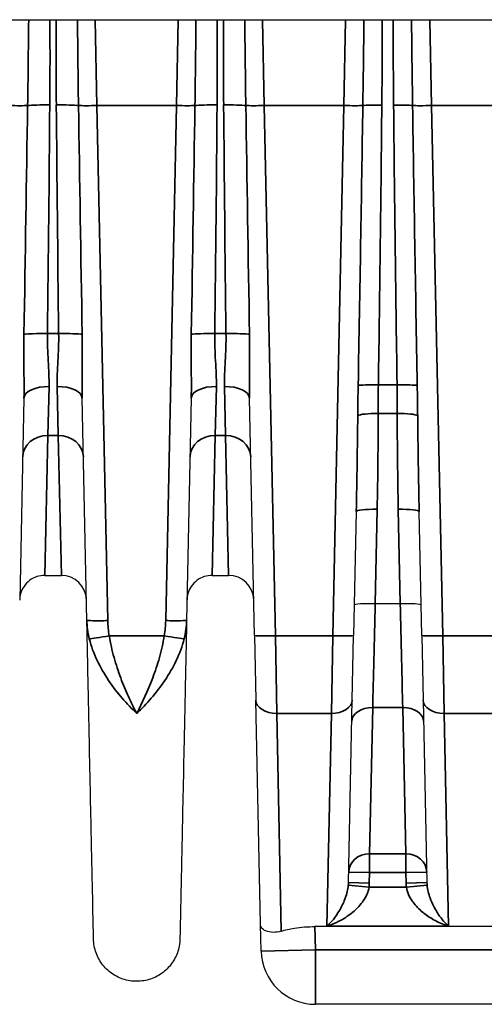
# Model space of a CAD drawing. Header units: millimetres. Extents: x 399 to 6233, y -1870 to 1602.
# Tile 397 of 656: x 4809 to 4820, y -321 to -297. Entities that reach past the tile are written whole.
import ezdxf

# ---------------------------------------------------------------- set-up
doc = ezdxf.new("R2010")
doc.units = ezdxf.units.MM
for name, color, linetype, lineweight in [('AM_5', 3, 'Continuous', 25), ('可見 (ISO)', 7, 'Continuous', 25), ('窄部可見 (ISO)', 7, 'Continuous', 35)]:
    doc.layers.add(name, color=color, linetype=linetype, lineweight=lineweight)
doc.styles.add('尺寸標註', font='romans.shx', dxfattribs={"bigfont": 'CHINESET.SHX'})
doc.dimstyles.new('CNS1$0', dxfattribs={"dimtxt": 2.5, "dimasz": 2.5, "dimexe": 1, "dimexo": 1, "dimgap": 1.5, "dimtad": 1, "dimtoh": 1, "dimdec": 1, "dimdsep": 46, "dimtxsty": '尺寸標註', "dimcen": 0, "dimclrd": 2, "dimclre": 2, "dimclrt": 1, "dimadec": 0, "dimazin": 2, "dimtp": 0.1, "dimtm": 0.1, "dimtfac": 0.71, "dimtdec": 1, "dimtmove": 0, "dimatfit": 0, "dimfxl": 0, "dimlwd": 13, "dimlwe": 13, "dimarcsym": 0})

# ---------------------------------------------------------------- blocks, each defined once
blk = doc.blocks.new('*D245')
at = {"layer": 'AM_5', "color": 2, "lineweight": 13}
for p, q in [((4818.116, -230.944), (4881.793, -230.944)), ((4880.793, -336.944), (4880.793, -233.444)), ((4827.43, -339.444), (4881.793, -339.444))]:
    blk.add_line(p, q, dxfattribs=at)
at = {"layer": 'AM_5', "color": 2, "lineweight": -2}
for points in [[(4880.377, -233.444), (4881.21, -233.444), (4880.793, -230.944)], [(4880.377, -336.944), (4881.21, -336.944), (4880.793, -339.444)]]:
    blk.add_solid(points, dxfattribs=at)
at = {"layer": 'Defpoints', "color": 0, "lineweight": -2}
for p in [(4817.116, -230.944), (4880.793, -230.944), (4826.43, -339.444)]:
    blk.add_point(p, dxfattribs=at)
at = {"layer": 'AM_5', "color": 1, "insert": (4878.043, -285.194), "char_height": 2.5, "attachment_point": 5, "rotation": 90, "style": '尺寸標註'}
blk.add_mtext('108.5', dxfattribs=at)

msp = doc.modelspace()

# ---------------------------------------------------------------- linework, layer by layer
at = {"layer": '可見 (ISO)'}
for p, q in [((4849.014, -297.244), (4744.514, -297.244)), ((4809.318, -306.289), (4809.217, -311.128)), ((4810.822, -311.607), (4810.711, -306.289)), ((4813.318, -306.289), (4813.207, -311.607)), ((4814.83, -311.969), (4814.711, -306.289)), ((4817.261, -309.004), (4817.199, -311.969)), ((4818.83, -311.969), (4818.767, -309.004)), ((4809.817, -310.531), (4810.212, -310.531)), ((4813.817, -310.531), (4814.212, -310.531)), ((4817.714, -311.201), (4817.715, -311.201)), ((4817.715, -311.201), (4818.314, -311.201)), ((4818.314, -311.201), (4818.315, -311.201)), ((4814.83, -311.969), (4814.862, -313.517)), ((4817.167, -313.517), (4817.199, -311.969)), ((4818.83, -311.969), (4818.862, -313.517)), ((4814.974, -318.881), (4814.862, -313.517)), ((4817.075, -317.883), (4817.167, -313.517)), ((4818.862, -313.517), (4818.953, -317.883)), ((4816.917, -318.444), (4816.917, -318.444)), ((4817.332, -318.444), (4817.332, -318.444)), ((4818.697, -318.444), (4818.697, -318.444)), ((4819.111, -318.444), (4819.111, -318.444)), ((4814.988, -319.521), (4814.974, -318.881)), ((4827.753, -318.934), (4816.276, -318.934)), ((4827.741, -320.794), (4816.287, -320.794))]:
    msp.add_line(p, q, dxfattribs=at)
for centre, radius, start, end in [((4810.212, -311.131), 0.6, 1.2, 90), ((4814.212, -311.131), 0.6, 1.2, 90), ((4816.287, -319.494), 1.3, 181.2, 270)]:
    msp.add_arc(centre, radius, start, end, dxfattribs=at)
for points, knots in [([(4809.817, -310.531), (4809.752, -310.531), (4809.687, -310.541), (4809.564, -310.583), (4809.505, -310.614), (4809.402, -310.693), (4809.356, -310.741), (4809.283, -310.849), (4809.255, -310.91), (4809.232, -310.996), (4809.227, -311.02), (4809.22, -311.069), (4809.218, -311.093), (4809.217, -311.118)], [0, 0, 0, 0, 0.01938058, 0.01938058, 0.03888823, 0.03888823, 0.05839129, 0.05839129, 0.07789451, 0.07789451, 0.08520881, 0.08520881, 0.09263584, 0.09263584, 0.09263584, 0.09263584]), ([(4813.817, -310.531), (4813.752, -310.531), (4813.687, -310.541), (4813.564, -310.583), (4813.505, -310.614), (4813.402, -310.693), (4813.356, -310.741), (4813.283, -310.849), (4813.255, -310.91), (4813.232, -310.996), (4813.227, -311.02), (4813.22, -311.069), (4813.218, -311.093), (4813.217, -311.118)], [0, 0, 0, 0, 0.01938058, 0.01938058, 0.03888823, 0.03888823, 0.05839129, 0.05839129, 0.07789451, 0.07789451, 0.08520881, 0.08520881, 0.09263584, 0.09263584, 0.09263584, 0.09263584]), ([(4817.215, -311.232), (4817.215, -311.221), (4817.269, -311.212), (4817.361, -311.206), (4817.453, -311.2), (4817.582, -311.199), (4817.714, -311.201)], [-0.0000151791, -0.0000151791, -0.0000151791, -0.0000151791, 0.0003786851, 0.0003786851, 0.0003786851, 0.0007725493, 0.0007725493, 0.0007725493, 0.0007725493]), ([(4818.315, -311.201), (4818.447, -311.199), (4818.575, -311.2), (4818.667, -311.206), (4818.76, -311.212), (4818.814, -311.221), (4818.814, -311.232)], [0, 0, 0, 0, 0.0003900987, 0.0003900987, 0.0003900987, 0.0007801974, 0.0007801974, 0.0007801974, 0.0007801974]), ([(4810.982, -319.233), (4810.982, -319.233), (4810.978, -319.061), (4810.971, -318.719), (4810.965, -318.449), (4810.958, -318.08), (4810.948, -317.614), (4810.945, -317.488), (4810.942, -317.356), (4810.939, -317.217), (4810.933, -316.888), (4810.925, -316.52), (4810.916, -316.12), (4810.908, -315.72), (4810.899, -315.287), (4810.889, -314.819), (4810.879, -314.351), (4810.869, -313.847), (4810.858, -313.311), (4810.856, -313.236), (4810.854, -313.16), (4810.853, -313.084), (4810.843, -312.619), (4810.833, -312.123), (4810.822, -311.607)], [0.5000079, 0.5000079, 0.5000079, 0.5000079, 0.6183182, 0.6183182, 0.6183182, 0.7115983, 0.7115983, 0.7115983, 0.7366339, 0.7366339, 0.7366339, 0.7957918, 0.7957918, 0.7957918, 0.8549496, 0.8549496, 0.8549496, 0.9141075, 0.9141075, 0.9141075, 0.9224155, 0.9224155, 0.9224155, 0.9732653, 0.9732653, 0.9732653, 0.9732653]), ([(4813.207, -311.607), (4813.196, -312.123), (4813.186, -312.619), (4813.176, -313.084), (4813.174, -313.16), (4813.173, -313.236), (4813.171, -313.311), (4813.16, -313.847), (4813.149, -314.351), (4813.14, -314.819), (4813.13, -315.286), (4813.121, -315.72), (4813.112, -316.12), (4813.104, -316.52), (4813.096, -316.888), (4813.089, -317.217), (4813.086, -317.356), (4813.084, -317.489), (4813.081, -317.614), (4813.077, -317.784), (4813.074, -317.942), (4813.071, -318.086), (4813.066, -318.336), (4813.061, -318.548), (4813.058, -318.719), (4813.051, -319.061), (4813.047, -319.233), (4813.047, -319.233)], [0.0267397, 0.0267397, 0.0267397, 0.0267397, 0.0775919, 0.0775919, 0.0775919, 0.0858976, 0.0858976, 0.0858976, 0.1450554, 0.1450554, 0.1450554, 0.2042133, 0.2042133, 0.2042133, 0.2633711, 0.2633711, 0.2633711, 0.2884173, 0.2884173, 0.2884173, 0.322529, 0.322529, 0.322529, 0.3816868, 0.3816868, 0.3816868, 0.5, 0.5, 0.5, 0.5]), ([(4815.468, -319.043), (4815.399, -319.064), (4815.334, -319.073), (4815.207, -319.072), (4815.148, -319.059), (4815.06, -319.021), (4815.028, -318.996), (4814.986, -318.942), (4814.975, -318.913), (4814.974, -318.882), (4814.974, -318.881), (4814.974, -318.881)], [0.0000025, 0.0000025, 0.0000025, 0.0000025, 0.0273791, 0.0273791, 0.0597, 0.0597, 0.089653, 0.089653, 0.1184213, 0.1184213, 0.1189519, 0.1189519, 0.1189519, 0.1189519]), ([(4815.468, -319.043), (4815.561, -319.015), (4815.668, -318.991), (4815.94, -318.947), (4816.113, -318.934), (4816.276, -318.934)], [-0.08433896, -0.08433896, -0.08433896, -0.08433896, -0.048819, -0.048819, 0, 0, 0, 0]), ([(4813.047, -319.233), (4813.045, -319.344), (4813.024, -319.456), (4812.949, -319.666), (4812.893, -319.766), (4812.753, -319.941), (4812.668, -320.018), (4812.48, -320.14), (4812.375, -320.186), (4812.158, -320.24), (4812.043, -320.25), (4811.82, -320.232), (4811.709, -320.204), (4811.503, -320.115), (4811.406, -320.053), (4811.24, -319.904), (4811.168, -319.814), (4811.059, -319.619), (4811.02, -319.511), (4810.989, -319.345), (4810.983, -319.289), (4810.982, -319.233)], [0, 0, 0, 0, 0.0333169, 0.0333169, 0.0669021, 0.0669021, 0.1004776, 0.1004776, 0.1340534, 0.1340534, 0.1676292, 0.1676292, 0.201205, 0.201205, 0.2347808, 0.2347808, 0.2683566, 0.2683566, 0.3019325, 0.3019325, 0.3188115, 0.3188115, 0.3188115, 0.3188115])]:
    msp.add_open_spline(points, degree=3, knots=knots, dxfattribs=at)
at = {"layer": '窄部可見 (ISO)'}
for p, q in [((4811.064, -299.291), (4811.021, -297.244)), ((4813.008, -297.244), (4812.965, -299.291)), ((4815.064, -299.291), (4815.021, -297.244)), ((4817.008, -297.244), (4816.965, -299.291)), ((4819.064, -299.291), (4819.021, -297.244)), ((4812.965, -299.291), (4811.064, -299.291)), ((4811.064, -299.291), (4811.322, -311.613)), ((4812.707, -311.613), (4812.965, -299.291)), ((4816.965, -299.291), (4815.064, -299.291)), ((4815.064, -299.291), (4815.329, -311.976)), ((4816.699, -311.976), (4816.965, -299.291)), ((4820.965, -299.291), (4819.064, -299.291)), ((4819.064, -299.291), (4819.329, -311.976)), ((4809.88, -304.746), (4810.148, -304.746)), ((4813.88, -304.746), (4814.148, -304.746)), ((4809.889, -307.183), (4809.918, -306.013)), ((4810.111, -306.013), (4810.14, -307.183)), ((4813.889, -307.183), (4813.918, -306.013)), ((4814.111, -306.013), (4814.14, -307.183)), ((4817.791, -305.973), (4818.238, -305.973)), ((4818.243, -306.656), (4817.786, -306.656)), ((4809.889, -307.183), (4809.817, -310.531)), ((4810.14, -307.183), (4809.889, -307.183)), ((4810.14, -307.183), (4810.212, -310.531)), ((4813.889, -307.183), (4813.817, -310.531)), ((4814.14, -307.183), (4813.889, -307.183)), ((4814.14, -307.183), (4814.212, -310.531)), ((4817.761, -308.951), (4817.714, -311.201)), ((4818.315, -311.201), (4818.268, -308.951)), ((4811.358, -311.976), (4812.671, -311.976)), ((4815.329, -311.976), (4816.699, -311.976)), ((4815.362, -313.833), (4815.329, -311.976)), ((4816.699, -311.976), (4816.667, -313.833)), ((4819.329, -311.976), (4820.699, -311.976)), ((4819.362, -313.833), (4819.329, -311.976)), ((4817.581, -317.194), (4817.656, -313.692)), ((4817.656, -313.692), (4818.373, -313.692)), ((4818.373, -313.692), (4818.448, -317.194)), ((4816.667, -313.833), (4815.362, -313.833)), ((4815.362, -313.833), (4815.468, -319.043)), ((4816.563, -318.923), (4816.667, -313.833)), ((4819.362, -313.833), (4819.466, -318.923)), ((4820.667, -313.833), (4819.362, -313.833)), ((4817.581, -317.194), (4818.448, -317.194)), ((4817.581, -317.641), (4817.581, -317.194)), ((4818.448, -317.641), (4818.448, -317.194)), ((4817.581, -317.641), (4817.081, -317.631)), ((4817.581, -317.641), (4817.575, -317.893)), ((4818.448, -317.641), (4817.581, -317.641)), ((4818.448, -317.641), (4818.948, -317.631)), ((4818.453, -317.893), (4818.448, -317.641)), ((4817.569, -317.994), (4817.072, -317.943)), ((4817.575, -317.893), (4817.075, -317.883)), ((4817.569, -317.994), (4818.46, -317.994)), ((4818.453, -317.893), (4818.953, -317.883)), ((4818.46, -317.994), (4818.957, -317.943)), ((4816.276, -318.934), (4816.287, -319.494)), ((4819.466, -318.923), (4816.563, -318.923)), ((4816.287, -319.494), (4814.988, -319.521)), ((4816.287, -319.494), (4827.741, -319.494)), ((4816.287, -320.794), (4816.287, -319.494))]:
    msp.add_line(p, q, dxfattribs=at)
for centre, start, end in [((4816.333, -317.867), 354.1153, 358.8014), ((4819.696, -317.867), 181.1986, 185.8847)]:
    msp.add_arc(centre, 1.242, start, end, dxfattribs=at)
for centre, major_axis, ratio, start_param, end_param in [((4808.965, -299.273), (-0.5, 0.01), 0.034892, 1.571527, 2.653535), ((4808.512, -320.901), (0.964, 45.999), 0.010868, 5.0711, 5.201678), ((4809.936, -299.311), (0.6, -0.005), 0.058756, 1.57128, 2.65294), ((4809.159, -312.113), (-0.533, -32.384), 0.019013, 1.800628, 1.978702), ((4810.093, -299.311), (0.6, 0.005), 0.058756, 0.488652, 1.570312), ((4810.869, -312.113), (0.533, -32.384), 0.019013, 4.304483, 4.482558), ((4811.064, -299.273), (-0.5, -0.01), 0.034892, 0.488057, 1.570065), ((4811.517, -320.901), (-0.964, 45.999), 0.010868, 1.081508, 1.212085), ((4812.965, -299.273), (-0.5, 0.01), 0.034892, 1.571527, 2.653535), ((4812.512, -320.901), (0.964, 45.999), 0.010868, 5.0711, 5.201678), ((4813.936, -299.311), (0.6, -0.005), 0.058756, 1.57128, 2.65294), ((4813.159, -312.113), (-0.533, -32.384), 0.019013, 1.800628, 1.978702), ((4814.093, -299.311), (-0.6, -0.005), 0.058756, 3.630245, 4.711905), ((4814.869, -312.113), (0.533, -32.384), 0.019013, 4.304483, 4.482558), ((4815.064, -299.273), (-0.5, -0.01), 0.034892, 0.488057, 1.570065), ((4815.517, -320.901), (-0.964, 45.999), 0.010868, 1.081508, 1.212085), ((4816.965, -299.273), (-0.5, 0.01), 0.034892, 1.571527, 2.712716), ((4816.6, -316.716), (0.877, 41.815), 0.011955, 4.972102, 5.142498), ((4817.874, -299.307), (0.5, -0.005), 0.058755, 1.571384, 2.712203), ((4817.189, -309.953), (-0.504, -29.462), 0.018287, 1.706616, 1.94191), ((4818.155, -299.307), (0.5, 0.005), 0.058755, 0.429389, 1.570209), ((4818.84, -309.953), (0.504, -29.462), 0.018287, 4.341275, 4.576569), ((4819.064, -299.273), (-0.5, -0.01), 0.034892, 0.428877, 1.570065), ((4819.429, -316.716), (-0.877, 41.815), 0.011955, 1.140688, 1.311083), ((4809.88, -304.781), (-0.6, 0.007), 0.058754, 4.713094, 5.925287), ((4810.148, -304.781), (0.6, 0.007), 0.058754, 0.357898, 1.570091), ((4813.88, -304.781), (-0.6, 0.007), 0.058754, 4.713094, 5.925287), ((4814.148, -304.781), (0.6, 0.007), 0.058754, 0.357898, 1.570091), ((4809.918, -306.302), (-0.6, 0.013), 0.481235, 4.722469, 6.283185), ((4810.111, -306.302), (0.6, 0.013), 0.481235, 0, 1.560716), ((4813.918, -306.302), (-0.6, 0.013), 0.481235, 4.722469, 6.283185), ((4814.111, -306.302), (0.6, 0.013), 0.481235, 0, 1.560716), ((4817.791, -306.002), (-0.5, 0.007), 0.058752, 4.713248, 6.024407), ((4818.238, -306.002), (0.5, 0.007), 0.058752, 0.258778, 1.569937), ((4816.761, -309.022), (0.227, 10.755), 0.04648, 4.715072, 4.930437), ((4817.786, -306.72), (-0.5, 0), 0.127071, 4.712461, 6.066166), ((4817.268, -308.378), (-0.122, -7.61), 0.06621, 1.496596, 1.800152), ((4818.761, -308.378), (0.122, -7.61), 0.06621, 4.483034, 4.786589), ((4818.243, -306.72), (0.5, 0), 0.127071, 0.217019, 1.570724), ((4819.268, -309.022), (-0.227, 10.755), 0.04648, 1.352748, 1.568114), ((4809.889, -307.706), (-0.6, 0.013), 0.871195, 4.730636, 6.283185), ((4810.14, -307.706), (0.6, 0.013), 0.871195, 0, 1.552549), ((4813.889, -307.706), (-0.6, 0.013), 0.871195, 4.730636, 6.283185), ((4814.14, -307.706), (0.6, 0.013), 0.871195, 0, 1.552549), ((4817.761, -309.014), (-0.5, 0.01), 0.127043, 4.71505, 6.283185), ((4818.268, -309.014), (0.5, 0.01), 0.127043, 0, 1.568135), ((4811.358, -311.958), (-0.492, -0.09), 0.034327, 0.235691, 1.564496), ((4812.671, -311.958), (0.492, -0.09), 0.034327, 4.718689, 6.047495), ((4815.329, -311.958), (-0.5, -0.01), 0.034892, 0, 1.570065), ((4816.699, -311.958), (0.5, -0.01), 0.034892, 4.71312, 6.283185), ((4819.329, -311.958), (-0.5, -0.01), 0.034892, 0, 1.570065), ((4815.362, -313.506), (-0.5, -0.01), 0.653986, 0, 1.557098), ((4816.667, -313.506), (0.5, -0.01), 0.653986, 4.726087, 6.283185), ((4819.362, -313.506), (-0.5, -0.01), 0.653986, 0, 1.557098), ((4817.656, -314.038), (-0.5, 0.01), 0.69138, 4.72687, 6.283185), ((4818.373, -314.038), (0.5, 0.01), 0.69138, 0, 1.556315), ((4817.581, -317.641), (-0.5, 0.01), 0.893584, 4.731105, 6.283185), ((4818.448, -317.641), (0.5, 0.01), 0.893584, 0, 1.552081), ((4816.575, -317.845), (-0.032, 0.669), 0.746873, 4.530181, 4.621215), ((4819.454, -317.845), (0.032, 0.669), 0.746873, 1.66197, 1.753004)]:
    msp.add_ellipse(centre, major_axis=major_axis, ratio=ratio, start_param=start_param, end_param=end_param, dxfattribs=at)
for points, knots in [([(4809.406, -299.291), (4809.411, -298.958), (4809.416, -298.625), (4809.42, -298.292), (4809.424, -297.942), (4809.428, -297.593), (4809.431, -297.244)], [0, 0, 0, 0, 0.001000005, 0.001000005, 0.001000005, 0.002048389, 0.002048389, 0.002048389, 0.002048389]), ([(4810.598, -297.244), (4810.601, -297.563), (4810.604, -297.882), (4810.608, -298.202), (4810.612, -298.565), (4810.617, -298.928), (4810.622, -299.291)], [0.000041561, 0.000041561, 0.000041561, 0.000041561, 0.001000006, 0.001000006, 0.001000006, 0.00208995, 0.00208995, 0.00208995, 0.00208995]), ([(4813.406, -299.291), (4813.411, -298.958), (4813.416, -298.625), (4813.42, -298.292), (4813.424, -297.942), (4813.428, -297.593), (4813.431, -297.244)], [0, 0, 0, 0, 0.001000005, 0.001000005, 0.001000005, 0.002048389, 0.002048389, 0.002048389, 0.002048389]), ([(4814.598, -297.244), (4814.601, -297.563), (4814.604, -297.882), (4814.608, -298.202), (4814.612, -298.565), (4814.617, -298.928), (4814.622, -299.291)], [0.000041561, 0.000041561, 0.000041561, 0.000041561, 0.001000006, 0.001000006, 0.001000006, 0.00208995, 0.00208995, 0.00208995, 0.00208995]), ([(4817.42, -299.29), (4817.425, -298.957), (4817.429, -298.624), (4817.434, -298.291), (4817.438, -297.942), (4817.442, -297.593), (4817.445, -297.244)], [0, 0, 0, 0, 0.001000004, 0.001000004, 0.001000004, 0.002047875, 0.002047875, 0.002047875, 0.002047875]), ([(4818.584, -297.244), (4818.587, -297.563), (4818.59, -297.882), (4818.594, -298.202), (4818.599, -298.564), (4818.604, -298.927), (4818.609, -299.29)], [0.000041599, 0.000041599, 0.000041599, 0.000041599, 0.001000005, 0.001000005, 0.001000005, 0.002089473, 0.002089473, 0.002089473, 0.002089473]), ([(4809.318, -306.289), (4809.323, -306.045), (4809.32, -305.796), (4809.317, -305.546), (4809.317, -305.541), (4809.317, -305.536), (4809.317, -305.531), (4809.315, -305.276), (4809.314, -305.02), (4809.319, -304.762)], [0, 0, 0, 0, 0.000759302, 0.000759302, 0.000759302, 0.000774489, 0.000774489, 0.000774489, 0.001548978, 0.001548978, 0.001548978, 0.001548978]), ([(4809.88, -304.746), (4809.877, -304.969), (4809.886, -305.186), (4809.909, -305.61), (4809.923, -305.818), (4809.918, -306.013)], [0, 0, 0, 0, 0.000661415, 0.000661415, 0.001322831, 0.001322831, 0.001322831, 0.001322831]), ([(4810.111, -306.013), (4810.106, -305.817), (4810.119, -305.614), (4810.142, -305.19), (4810.152, -304.968), (4810.148, -304.746)], [0, 0, 0, 0, 0.000661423, 0.000661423, 0.001322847, 0.001322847, 0.001322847, 0.001322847]), ([(4810.71, -304.762), (4810.715, -305.02), (4810.714, -305.277), (4810.711, -305.532), (4810.711, -305.538), (4810.711, -305.544), (4810.711, -305.551), (4810.709, -305.799), (4810.705, -306.046), (4810.711, -306.289)], [0, 0, 0, 0, 0.000774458, 0.000774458, 0.000774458, 0.000793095, 0.000793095, 0.000793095, 0.001548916, 0.001548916, 0.001548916, 0.001548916]), ([(4813.318, -306.289), (4813.323, -306.045), (4813.32, -305.796), (4813.317, -305.546), (4813.317, -305.541), (4813.317, -305.536), (4813.317, -305.531), (4813.315, -305.276), (4813.314, -305.02), (4813.319, -304.762)], [0, 0, 0, 0, 0.000759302, 0.000759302, 0.000759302, 0.000774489, 0.000774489, 0.000774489, 0.001548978, 0.001548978, 0.001548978, 0.001548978]), ([(4813.88, -304.746), (4813.877, -304.969), (4813.886, -305.186), (4813.909, -305.61), (4813.923, -305.818), (4813.918, -306.013)], [0, 0, 0, 0, 0.000661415, 0.000661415, 0.001322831, 0.001322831, 0.001322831, 0.001322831]), ([(4814.111, -306.013), (4814.106, -305.817), (4814.119, -305.614), (4814.142, -305.19), (4814.152, -304.968), (4814.148, -304.746)], [0, 0, 0, 0, 0.000661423, 0.000661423, 0.001322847, 0.001322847, 0.001322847, 0.001322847]), ([(4814.71, -304.762), (4814.715, -305.02), (4814.714, -305.277), (4814.711, -305.532), (4814.711, -305.538), (4814.711, -305.544), (4814.711, -305.551), (4814.709, -305.799), (4814.705, -306.046), (4814.711, -306.289)], [0, 0, 0, 0, 0.000774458, 0.000774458, 0.000774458, 0.000793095, 0.000793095, 0.000793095, 0.001548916, 0.001548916, 0.001548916, 0.001548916]), ([(4817.298, -306.706), (4817.299, -306.582), (4817.301, -306.458), (4817.302, -306.334), (4817.304, -306.218), (4817.306, -306.103), (4817.308, -305.988)], [0, 0, 0, 0, 0.0003730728, 0.0003730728, 0.0003730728, 0.0007194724, 0.0007194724, 0.0007194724, 0.0007194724]), ([(4817.791, -305.973), (4817.789, -306.083), (4817.788, -306.193), (4817.787, -306.302), (4817.787, -306.42), (4817.786, -306.538), (4817.786, -306.656)], [0, 0, 0, 0, 0.0003301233, 0.0003301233, 0.0003301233, 0.0006862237, 0.0006862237, 0.0006862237, 0.0006862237]), ([(4818.243, -306.656), (4818.242, -306.538), (4818.242, -306.42), (4818.241, -306.302), (4818.241, -306.193), (4818.239, -306.083), (4818.238, -305.973)], [0, 0, 0, 0, 0.0003560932, 0.0003560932, 0.0003560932, 0.0006862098, 0.0006862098, 0.0006862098, 0.0006862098]), ([(4818.721, -305.988), (4818.723, -306.103), (4818.725, -306.218), (4818.726, -306.334), (4818.728, -306.458), (4818.729, -306.582), (4818.731, -306.706)], [0, 0, 0, 0, 0.0003464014, 0.0003464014, 0.0003464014, 0.0007194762, 0.0007194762, 0.0007194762, 0.0007194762]), ([(4817.715, -311.201), (4817.704, -311.649), (4817.694, -312.109), (4817.683, -312.536), (4817.673, -312.968), (4817.664, -313.364), (4817.656, -313.692)], [1.6057029, 1.6057029, 1.6057029, 1.6057029, 1.9678402, 1.9678402, 1.9678402, 2.3343029, 2.3343029, 2.3343029, 2.3343029]), ([(4818.373, -313.692), (4818.365, -313.364), (4818.356, -312.968), (4818.345, -312.536), (4818.335, -312.109), (4818.324, -311.649), (4818.314, -311.201)], [0.8072897, 0.8072897, 0.8072897, 0.8072897, 1.1737525, 1.1737525, 1.1737525, 1.5358897, 1.5358897, 1.5358897, 1.5358897]), ([(4811.322, -311.613), (4811.191, -311.616), (4811.061, -311.617), (4810.968, -311.616), (4810.876, -311.614), (4810.822, -311.611), (4810.822, -311.607)], [0, 0, 0, 0, 0.5, 0.5, 0.5, 1, 1, 1, 1]), ([(4813.207, -311.607), (4813.207, -311.611), (4813.153, -311.614), (4813.06, -311.616), (4812.968, -311.617), (4812.838, -311.616), (4812.707, -311.613)], [0, 0, 0, 0, 0.5, 0.5, 0.5, 1, 1, 1, 1]), ([(4812.014, -313.833), (4811.779, -313.615), (4811.547, -313.35), (4811.343, -313.046), (4811.139, -312.741), (4810.968, -312.403), (4810.88, -312.05)], [-0.000011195, -0.000011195, -0.000011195, -0.000011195, 0.001104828, 0.001104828, 0.001104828, 0.002220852, 0.002220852, 0.002220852, 0.002220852]), ([(4811.358, -311.976), (4811.385, -312.154), (4811.425, -312.327), (4811.472, -312.495), (4811.519, -312.663), (4811.574, -312.828), (4811.632, -312.985), (4811.691, -313.141), (4811.753, -313.289), (4811.817, -313.431), (4811.881, -313.572), (4811.948, -313.708), (4812.014, -313.833)], [0, 0, 0, 0, 0.000534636, 0.000534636, 0.000534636, 0.001069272, 0.001069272, 0.001069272, 0.001603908, 0.001603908, 0.001603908, 0.002138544, 0.002138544, 0.002138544, 0.002138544]), ([(4812.014, -313.833), (4812.147, -313.581), (4812.279, -313.297), (4812.455, -312.828), (4812.51, -312.663), (4812.604, -312.327), (4812.644, -312.154), (4812.671, -311.976)], [-0.000011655, -0.000011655, -0.000011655, -0.000011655, 0.001067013, 0.001067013, 0.001606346, 0.001606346, 0.00214568, 0.00214568, 0.00214568, 0.00214568]), ([(4813.148, -312.05), (4813.104, -312.226), (4813.039, -312.399), (4812.96, -312.565), (4812.881, -312.731), (4812.788, -312.893), (4812.687, -313.044), (4812.485, -313.347), (4812.25, -313.615), (4812.014, -313.833)], [0, 0, 0, 0, 0.000558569, 0.000558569, 0.000558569, 0.001117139, 0.001117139, 0.001117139, 0.002234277, 0.002234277, 0.002234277, 0.002234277]), ([(4816.563, -318.923), (4816.665, -318.831), (4816.767, -318.708), (4816.86, -318.55), (4816.865, -318.541), (4816.87, -318.532), (4816.875, -318.523), (4816.916, -318.451), (4816.955, -318.371), (4816.989, -318.282), (4816.993, -318.272), (4816.997, -318.261), (4817.001, -318.25), (4817.018, -318.202), (4817.034, -318.151), (4817.046, -318.098), (4817.058, -318.049), (4817.067, -317.998), (4817.072, -317.943)], [-0.00000792, -0.00000792, -0.00000792, -0.00000792, 0.000796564, 0.000796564, 0.000796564, 0.000840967, 0.000840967, 0.000840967, 0.001198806, 0.001198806, 0.001198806, 0.001242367, 0.001242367, 0.001242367, 0.001429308, 0.001429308, 0.001429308, 0.001601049, 0.001601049, 0.001601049, 0.001601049]), ([(4817.569, -317.994), (4817.56, -318.054), (4817.542, -318.11), (4817.519, -318.163), (4817.494, -318.219), (4817.463, -318.272), (4817.429, -318.321), (4817.423, -318.33), (4817.417, -318.339), (4817.41, -318.348), (4817.373, -318.399), (4817.332, -318.446), (4817.289, -318.489), (4817.254, -318.525), (4817.218, -318.558), (4817.181, -318.588), (4817.172, -318.596), (4817.163, -318.603), (4817.154, -318.61), (4817.108, -318.647), (4817.06, -318.681), (4817.012, -318.713), (4816.867, -318.806), (4816.715, -318.876), (4816.563, -318.923)], [0, 0, 0, 0, 0.000176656, 0.000176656, 0.000176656, 0.000361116, 0.000361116, 0.000361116, 0.000395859, 0.000395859, 0.000395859, 0.000593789, 0.000593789, 0.000593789, 0.000753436, 0.000753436, 0.000753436, 0.000791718, 0.000791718, 0.000791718, 0.000989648, 0.000989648, 0.000989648, 0.001583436, 0.001583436, 0.001583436, 0.001583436]), ([(4819.466, -318.923), (4819.365, -318.892), (4819.264, -318.85), (4819.164, -318.798), (4819.159, -318.795), (4819.153, -318.792), (4819.147, -318.789), (4819.054, -318.739), (4818.962, -318.68), (4818.875, -318.61), (4818.866, -318.603), (4818.857, -318.596), (4818.848, -318.588), (4818.766, -318.52), (4818.686, -318.44), (4818.619, -318.348), (4818.612, -318.339), (4818.606, -318.33), (4818.599, -318.321), (4818.566, -318.272), (4818.535, -318.22), (4818.51, -318.163), (4818.487, -318.11), (4818.469, -318.054), (4818.46, -317.994)], [-0.000006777, -0.000006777, -0.000006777, -0.000006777, 0.000388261, 0.000388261, 0.000388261, 0.000410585, 0.000410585, 0.000410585, 0.000783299, 0.000783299, 0.000783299, 0.000821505, 0.000821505, 0.000821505, 0.001178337, 0.001178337, 0.001178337, 0.00121301, 0.00121301, 0.00121301, 0.001397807, 0.001397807, 0.001397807, 0.001573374, 0.001573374, 0.001573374, 0.001573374]), ([(4818.957, -317.943), (4818.962, -317.998), (4818.971, -318.049), (4818.983, -318.098), (4818.995, -318.152), (4819.011, -318.202), (4819.028, -318.25), (4819.032, -318.261), (4819.036, -318.272), (4819.04, -318.283), (4819.074, -318.371), (4819.113, -318.452), (4819.154, -318.523), (4819.159, -318.532), (4819.164, -318.541), (4819.169, -318.55), (4819.192, -318.589), (4819.216, -318.627), (4819.24, -318.662), (4819.262, -318.693), (4819.283, -318.722), (4819.305, -318.749), (4819.32, -318.769), (4819.336, -318.788), (4819.352, -318.806), (4819.37, -318.828), (4819.389, -318.848), (4819.408, -318.868), (4819.427, -318.887), (4819.447, -318.906), (4819.466, -318.923)], [0, 0, 0, 0, 0.000171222, 0.000171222, 0.000171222, 0.000358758, 0.000358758, 0.000358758, 0.000403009, 0.000403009, 0.000403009, 0.000761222, 0.000761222, 0.000761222, 0.000806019, 0.000806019, 0.000806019, 0.001007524, 0.001007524, 0.001007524, 0.001183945, 0.001183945, 0.001183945, 0.001309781, 0.001309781, 0.001309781, 0.001460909, 0.001460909, 0.001460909, 0.001612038, 0.001612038, 0.001612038, 0.001612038])]:
    msp.add_open_spline(points, degree=3, knots=knots, dxfattribs=at)
for points in [[(4809.938, -297.244), (4809.943, -297.921), (4809.942, -298.599), (4809.936, -299.276)], [(4810.093, -299.276), (4810.087, -298.599), (4810.086, -297.921), (4810.09, -297.244)], [(4813.938, -297.244), (4813.943, -297.921), (4813.942, -298.599), (4813.936, -299.276)], [(4814.093, -299.276), (4814.087, -298.599), (4814.086, -297.921), (4814.09, -297.244)], [(4817.882, -297.244), (4817.884, -297.922), (4817.881, -298.6), (4817.874, -299.277)], [(4818.155, -299.277), (4818.148, -298.6), (4818.145, -297.922), (4818.147, -297.244)], [(4810.88, -312.05), (4810.844, -311.904), (4810.825, -311.755), (4810.822, -311.607)], [(4811.322, -311.613), (4811.324, -311.735), (4811.336, -311.856), (4811.358, -311.976)], [(4812.671, -311.976), (4812.693, -311.856), (4812.704, -311.735), (4812.707, -311.613)], [(4813.207, -311.607), (4813.204, -311.755), (4813.185, -311.904), (4813.148, -312.05)]]:
    msp.add_open_spline(points, degree=3, dxfattribs=at)

# ---------------------------------------------------------------- dimensions: what is measured, and where the dimension line sits
at = {"layer": 'AM_5'}
dim = msp.add_linear_dim(base=(4880.793, -230.944), p1=(4826.43, -339.444), p2=(4817.116, -230.944), angle=90, dimstyle='CNS1$0', override={"dimtix": 1, "dimfxl": 4, "dimarcsym": 1}, dxfattribs=at)
dim.commit()
dim.dimension.update_dxf_attribs({"geometry": '*D245', "text_midpoint": (4878.043, -285.194)})

doc.saveas('drawing.dxf')
